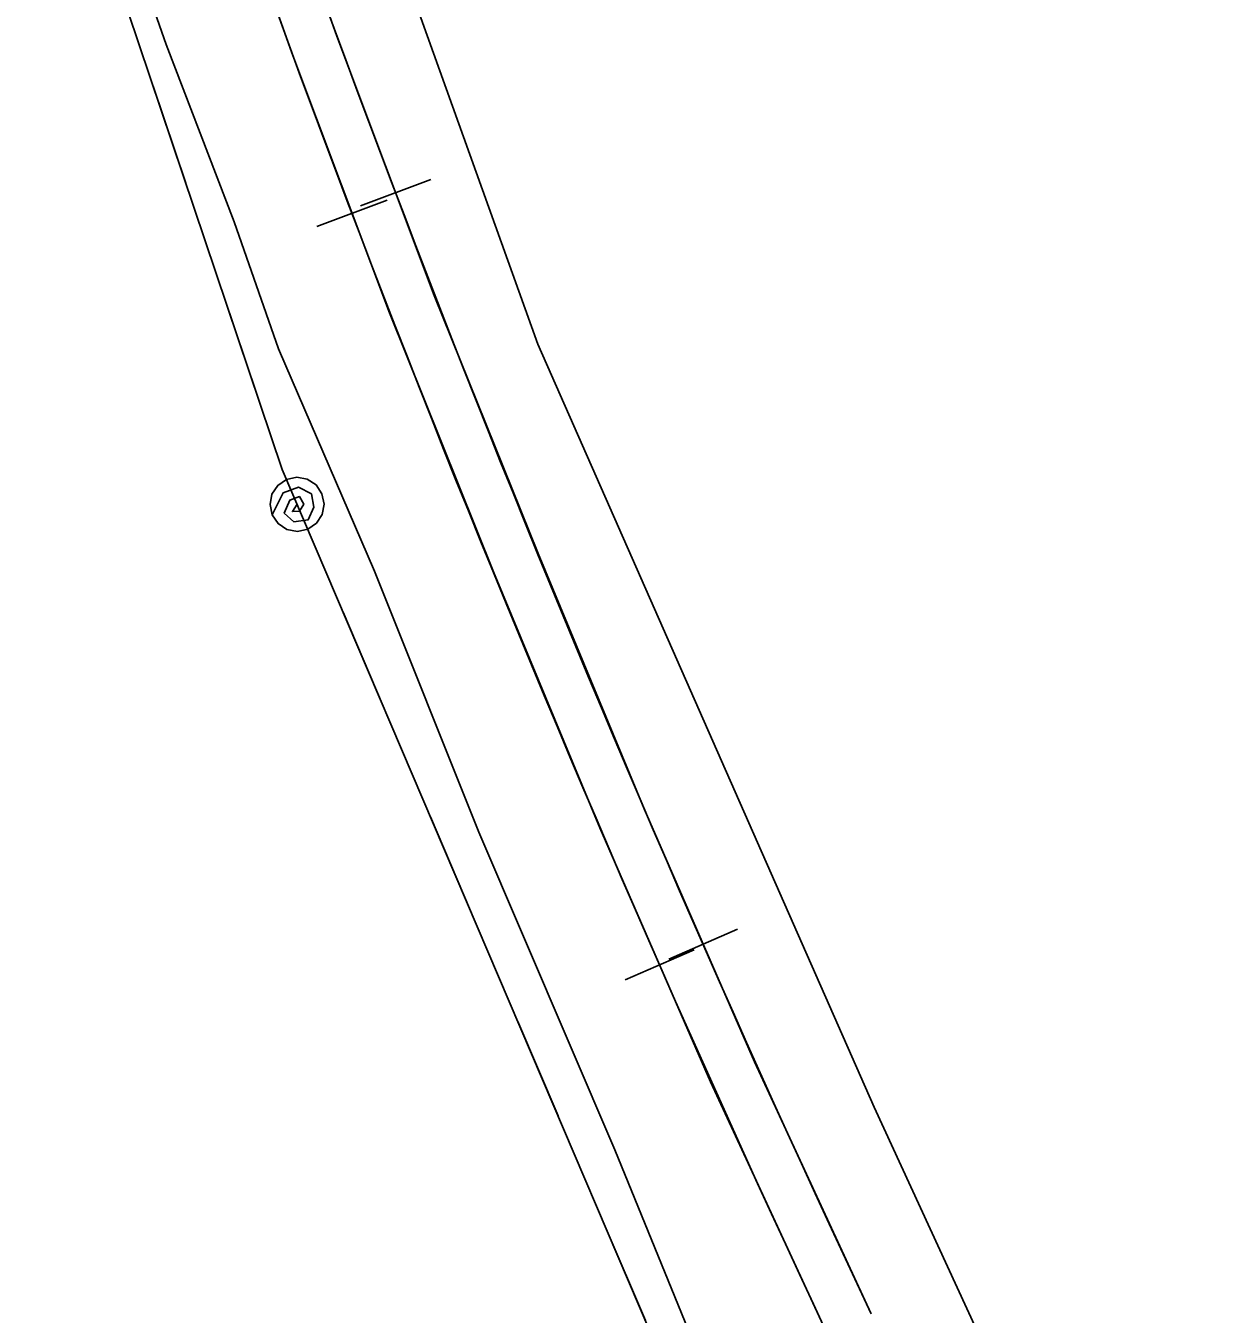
# Model space of a CAD drawing. Extents: x 3297716 to 3335574, y 688621 to 713991.
# Drawn here: x 3326574.9 to 3326970.8, y 694377.3 to 694805.6 of the extents above; entities that cross this region are included whole.
import ezdxf

# ---------------------------------------------------------------- set-up
doc = ezdxf.new("R2010")
doc.units = 0
for name, color, linetype in [('V-RAIL-TRAK', 7, 'Continuous'), ('V-TOPO-SHOR', 7, 'Continuous'), ('V-UTIL-LINE', 7, 'Continuous')]:
    doc.layers.add(name, color=color, linetype=linetype)

msp = doc.modelspace()

# ---------------------------------------------------------------- linework, layer by layer
at = {"layer": 'V-RAIL-TRAK'}
for points in [[(3326856.04, 694377.4), (3326817.22, 694461.16), (3326780.54, 694545.34), (3326745.29, 694630.19), (3326710.77, 694715.97), (3326678.38, 694802.18), (3326647.65, 694888.57), (3326617.64, 694975.9), (3326599.12, 695034.37)], [(3326841.56, 694370.59), (3326802.63, 694454.6), (3326765.83, 694539.04), (3326730.47, 694624.15), (3326695.85, 694710.19), (3326663.36, 694796.65), (3326632.54, 694883.31), (3326602.44, 694970.9), (3326583.87, 695029.55)], [(3326686.23, 694745.75), (3326709.63, 694754.54)], [(3326671.7, 694738.92), (3326695.1, 694747.71)], [(3326788.71, 694495.29), (3326811.63, 694505.28)], [(3326774.23, 694488.48), (3326797.15, 694498.47)]]:
    msp.add_lwpolyline(points, dxfattribs=at)
for radius in [5275.22, 5291.22]:
    msp.add_arc((3331629.5, 696622.85), radius, 197.52497, 205.1925, dxfattribs=at)
at = {"layer": 'V-TOPO-SHOR'}
for points in [[(3326609.15, 695088.28), (3326661.61, 694932.93), (3326745.17, 694699.76), (3326856.99, 694446.18), (3326967.44, 694206.36)], [(3326531.85, 695067.49), (3326551.11, 695005.83), (3326570.71, 694943.49), (3326596.47, 694871.28), (3326621.55, 694799.41), (3326644.2, 694740.49), (3326658.97, 694698.25), (3326690.87, 694624.35), (3326725.54, 694537.51), (3326770.82, 694431.94), (3326804.1, 694350.54), (3326851.07, 694252.82), (3326880.89, 694192.21), (3326919.62, 694114.58), (3326942.58, 694069.64), (3326970.32, 694025.73), (3326970.79, 694025.01)]]:
    msp.add_lwpolyline(points, dxfattribs=at)
at = {"layer": 'V-UTIL-LINE'}
for points in [[(3326949.73, 694024.99), (3326796.99, 694337.67), (3326660.19, 694658.13), (3326506.37, 695114.63), (3326396.17, 695554.25), (3326308.74, 696045.9), (3326267.3, 696515.1), (3326247.12, 696982.47), (3326229.2, 697427.96), (3326314.75, 697537.07)], [(3326628.13, 694753.29), (3326617.27, 694785.51)], [(3326651.76, 694683.16), (3326640.9, 694715.38)], [(3326665.14, 694646.55), (3326663.6, 694644.12), (3326665.93, 694644.23), (3326667.33, 694646.59), (3326665.89, 694649.14), (3326662.71, 694647.96), (3326660.85, 694643.65), (3326664.01, 694640.78), (3326668.83, 694641.43), (3326670.75, 694645.59), (3326669.93, 694649.98), (3326665.64, 694652.2), (3326660.46, 694650.34), (3326656.86, 694643.02), (3326658.84, 694640.12), (3326661.78, 694638.2), (3326665.23, 694637.55), (3326668.67, 694638.28), (3326671.57, 694640.26), (3326673.49, 694643.2), (3326674.14, 694646.65), (3326673.41, 694650.09), (3326671.43, 694652.98), (3326668.49, 694654.91), (3326665.04, 694655.55), (3326661.6, 694654.83), (3326658.7, 694652.85), (3326656.79, 694649.91), (3326656.14, 694646.46), (3326656.86, 694643.02)], [(3326693.79, 694579.42), (3326680.45, 694610.69)], [(3326722.85, 694511.36), (3326709.5, 694542.63)], [(3326751.9, 694443.3), (3326738.55, 694474.57)], [(3326780.95, 694375.24), (3326767.6, 694406.51)]]:
    msp.add_lwpolyline(points, dxfattribs=at)

doc.saveas('drawing.dxf')
